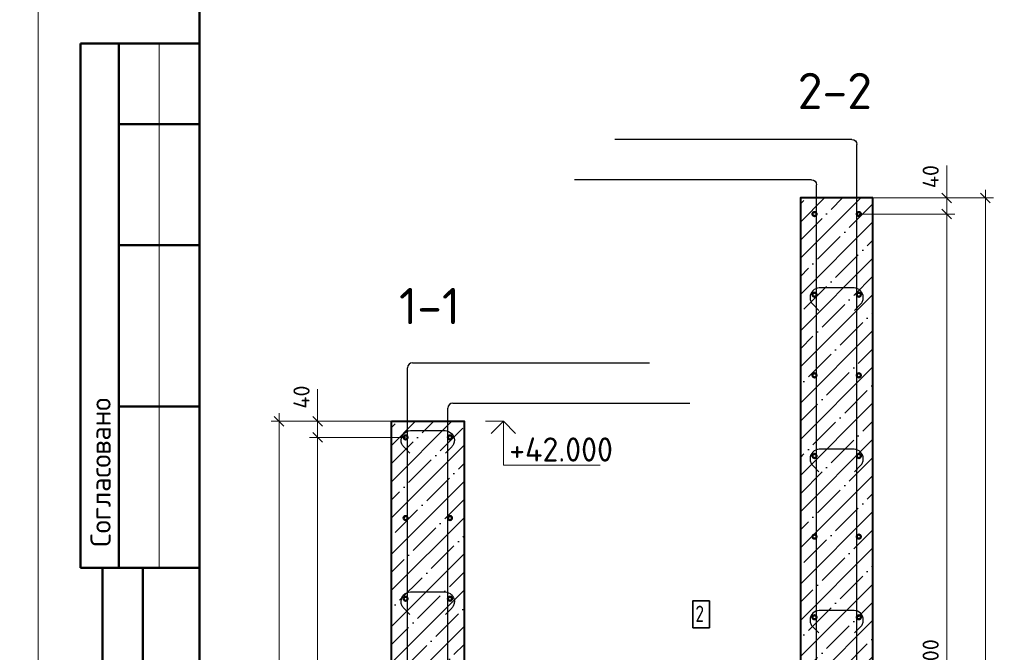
# Model space of a CAD drawing. Header units: millimetres. Extents: x -49773 to 2322955, y -3321 to 58485.
# Tile 568 of 580: x 2259727 to 2271933, y 14177 to 22022. Entities that reach past the tile are written whole.
import ezdxf

# ---------------------------------------------------------------- set-up
doc = ezdxf.new("R2010")
doc.units = ezdxf.units.MM
doc.header["$PDMODE"] = 65
for name, color, linetype, lineweight in [('Standard', 7, 'Continuous', 25), ('Арм.стержн. вертикальными 1', 22, 'Continuous', 35), ('Арм.стержн. Доп. арматура', 180, 'Continuous', 35), ('Арм.стержн.горизонт. 1', 180, 'Continuous', 35), ('Высотная отметки_ общее', 7, 'Continuous', 13), ('Основная', 7, 'Continuous', 40), ('СПДС_РАЗМЕРЫ', 152, 'Continuous', 25)]:
    doc.layers.add(name, color=color, linetype=linetype, lineweight=lineweight)
doc.layers.add('Арм.стержн.Стяжки', color=7, linetype='Continuous', lineweight=35, true_color=0x501e0f)
doc.styles.add('ISOCPEUR', font='txt')
doc.dimstyles.new('__________2', dxfattribs={"dimtxt": 250, "dimasz": 200, "dimexe": 0, "dimexo": 0, "dimgap": 100, "dimtad": 1, "dimdec": 0, "dimrnd": 1, "dimzin": 12, "dimdsep": 46, "dimtxsty": 'ISOCPEUR', "dimblk": 'ALL_ML_STRICH', "dimblk1": 'ALL_ML_STRICH', "dimblk2": 'ALL_ML_STRICH', "dimsah": 1, "dimcen": 0, "dimclrd": 7, "dimclre": 7, "dimclrt": 7, "dimadec": 0, "dimazin": 0, "dimtfac": 1, "dimtdec": 0, "dimtmove": 1, "dimatfit": 3, "dimfxl": 0, "dimtzin": 0, "dimlwd": 0, "dimlwe": 13, "dimarcsym": 0})

# ---------------------------------------------------------------- blocks, each defined once
blk = doc.blocks.new('ALL_ML_STRICH')
at = {"color": 0, "linetype": 'ByBlock', "lineweight": -2}
for p, q in [((-1, 0), (0.5, 0)), ((-0.3, -0.3), (0.3, 0.3)), ((0, -0.5), (0, 0.5))]:
    blk.add_line(p, q, dxfattribs=at)
blk = doc.blocks.new('*D1131')
at = {"layer": 'Defpoints', "color": 0}
for p in [(2264511, 16842), (2263421, 7842), (2264511, 7842)]:
    blk.add_point(p, dxfattribs=at)
at = {"layer": 'СПДС_РАЗМЕРЫ', "color": 7, "lineweight": 13}
for p, q in [((2264511, 16842), (2263421, 16842)), ((2264511, 7842), (2263421, 7842))]:
    blk.add_line(p, q, dxfattribs=at)
at = {"layer": 'СПДС_РАЗМЕРЫ', "color": 7, "lineweight": 0}
blk.add_line((2263421, 16642), (2263421, 8042), dxfattribs=at)
at = {"layer": 'СПДС_РАЗМЕРЫ', "color": 7, "lineweight": 0, "xscale": 200, "yscale": 200, "zscale": 200}
for p, rotation in [((2263421, 16842), 90), ((2263421, 7842), 270)]:
    blk.add_blockref('ALL_ML_STRICH', p, dxfattribs=dict(at, rotation=rotation))
at = {"layer": 'СПДС_РАЗМЕРЫ', "color": 7, "insert": (2263221, 12342), "char_height": 200, "attachment_point": 5, "rotation": 90, "style": 'ISOCPEUR'}
blk.add_mtext('9х200=1800', dxfattribs=at)
blk = doc.blocks.new('*D1132')
at = {"layer": 'Defpoints', "color": 0}
for p in [(2263421, 17042), (2264336, 17042), (2264511, 16842)]:
    blk.add_point(p, dxfattribs=at)
at = {"layer": 'СПДС_РАЗМЕРЫ', "color": 7, "lineweight": 0}
for p, q in [((2263421, 17242), (2263421, 17442)), ((2263421, 16842), (2263421, 17042)), ((2263421, 16642), (2263421, 16442))]:
    blk.add_line(p, q, dxfattribs=at)
at = {"layer": 'СПДС_РАЗМЕРЫ', "color": 7, "lineweight": 13}
for p, q in [((2264336, 17042), (2263421, 17042)), ((2264511, 16842), (2263421, 16842))]:
    blk.add_line(p, q, dxfattribs=at)
at = {"layer": 'СПДС_РАЗМЕРЫ', "color": 7, "lineweight": 0, "xscale": 200, "yscale": 200, "zscale": 200}
for p, rotation in [((2263421, 17042), 270), ((2263421, 16842), 90)]:
    blk.add_blockref('ALL_ML_STRICH', p, dxfattribs=dict(at, rotation=rotation))
at = {"layer": 'СПДС_РАЗМЕРЫ', "color": 7, "insert": (2263221, 17342), "char_height": 200, "attachment_point": 5, "rotation": 90, "style": 'ISOCPEUR'}
blk.add_mtext('40', dxfattribs=at)
blk = doc.blocks.new('*D1133')
at = {"layer": 'Defpoints', "color": 0}
for p in [(2262943, 17042), (2264336, 17042), (2264336, 7442)]:
    blk.add_point(p, dxfattribs=at)
at = {"layer": 'СПДС_РАЗМЕРЫ', "color": 7, "lineweight": 13}
for p, q in [((2264336, 17042), (2262943, 17042)), ((2264336, 7442), (2262943, 7442))]:
    blk.add_line(p, q, dxfattribs=at)
at = {"layer": 'СПДС_РАЗМЕРЫ', "color": 7, "lineweight": 0}
blk.add_line((2262943, 7642), (2262943, 16842), dxfattribs=at)
at = {"layer": 'СПДС_РАЗМЕРЫ', "color": 7, "lineweight": 0, "xscale": 200, "yscale": 200, "zscale": 200}
for p, rotation in [((2262943, 17042), 90), ((2262943, 7442), 270)]:
    blk.add_blockref('ALL_ML_STRICH', p, dxfattribs=dict(at, rotation=rotation))
at = {"layer": 'СПДС_РАЗМЕРЫ', "color": 7, "insert": (2262743, 12242), "char_height": 200, "attachment_point": 5, "rotation": 90, "style": 'ISOCPEUR'}
blk.add_mtext('1920', dxfattribs=at)
blk = doc.blocks.new('*D1141')
at = {"layer": 'Defpoints', "color": 0}
for p in [(2270130, 19612), (2270130, 7612), (2271220, 7612)]:
    blk.add_point(p, dxfattribs=at)
at = {"layer": 'СПДС_РАЗМЕРЫ', "color": 7, "lineweight": 13}
for p, q in [((2270130, 19612), (2271220, 19612)), ((2270130, 7612), (2271220, 7612))]:
    blk.add_line(p, q, dxfattribs=at)
at = {"layer": 'СПДС_РАЗМЕРЫ', "color": 7, "lineweight": 0}
blk.add_line((2271220, 19412), (2271220, 7812), dxfattribs=at)
at = {"layer": 'СПДС_РАЗМЕРЫ', "color": 7, "lineweight": 0, "xscale": 200, "yscale": 200, "zscale": 200}
for p, rotation in [((2271220, 19612), 90), ((2271220, 7612), 270)]:
    blk.add_blockref('ALL_ML_STRICH', p, dxfattribs=dict(at, rotation=rotation))
at = {"layer": 'СПДС_РАЗМЕРЫ', "color": 7, "insert": (2271020, 13612), "char_height": 200, "attachment_point": 5, "rotation": 90, "style": 'ISOCPEUR'}
blk.add_mtext('12х200=2400', dxfattribs=at)
blk = doc.blocks.new('*D1142')
at = {"layer": 'Defpoints', "color": 0}
for p in [(2270305, 19812), (2271220, 19812), (2270130, 19612)]:
    blk.add_point(p, dxfattribs=at)
at = {"layer": 'СПДС_РАЗМЕРЫ', "color": 7, "lineweight": 0}
for p, q in [((2271220, 20012), (2271220, 20212)), ((2271220, 19612), (2271220, 19812)), ((2271220, 19412), (2271220, 19212))]:
    blk.add_line(p, q, dxfattribs=at)
at = {"layer": 'СПДС_РАЗМЕРЫ', "color": 7, "lineweight": 13}
for p, q in [((2270305, 19812), (2271220, 19812)), ((2270130, 19612), (2271220, 19612))]:
    blk.add_line(p, q, dxfattribs=at)
at = {"layer": 'СПДС_РАЗМЕРЫ', "color": 7, "lineweight": 0, "xscale": 200, "yscale": 200, "zscale": 200}
for p, rotation in [((2271220, 19812), 270), ((2271220, 19612), 90)]:
    blk.add_blockref('ALL_ML_STRICH', p, dxfattribs=dict(at, rotation=rotation))
at = {"layer": 'СПДС_РАЗМЕРЫ', "color": 7, "insert": (2271020, 20076), "char_height": 200, "attachment_point": 5, "rotation": 90, "style": 'ISOCPEUR'}
blk.add_mtext('40', dxfattribs=at)
blk = doc.blocks.new('*D1143')
at = {"layer": 'Defpoints', "color": 0}
for p in [(2270305, 19812), (2271698, 19812), (2270305, 7312)]:
    blk.add_point(p, dxfattribs=at)
at = {"layer": 'СПДС_РАЗМЕРЫ', "color": 7, "lineweight": 13}
for p, q in [((2270305, 19812), (2271698, 19812)), ((2270305, 7312), (2271698, 7312))]:
    blk.add_line(p, q, dxfattribs=at)
at = {"layer": 'СПДС_РАЗМЕРЫ', "color": 7, "lineweight": 0}
blk.add_line((2271698, 7512), (2271698, 19612), dxfattribs=at)
at = {"layer": 'СПДС_РАЗМЕРЫ', "color": 7, "lineweight": 0, "xscale": 200, "yscale": 200, "zscale": 200}
for p, rotation in [((2271698, 19812), 90), ((2271698, 7312), 270)]:
    blk.add_blockref('ALL_ML_STRICH', p, dxfattribs=dict(at, rotation=rotation))
at = {"layer": 'СПДС_РАЗМЕРЫ', "color": 7, "insert": (2271498, 13562), "char_height": 200, "attachment_point": 5, "rotation": 90, "style": 'ISOCPEUR'}
blk.add_mtext('2500', dxfattribs=at)

msp = doc.modelspace()

# ---------------------------------------------------------------- hatches: boundary and pattern name
h = msp.add_hatch()
h.set_pattern_fill('ANSI35', color=254, scale=50)
h.set_pattern_definition([(45, (862804.2, 78039.9), (-224.5064, 224.5064), []), (45, (863028.7, 78039.9), (-224.5064, 224.5064), [396.875, -79.375, 0, -79.375])])
h.paths.add_polyline_path([(2269405, 7311.6), (2269405, 19811.6), (2270304.9, 19811.6), (2270304.9, 7311.6)])
h = msp.add_hatch()
h.set_pattern_fill('ANSI35', color=254, scale=50)
h.set_pattern_definition([(45, (857734.97, 75270.14), (-224.5064, 224.5064), []), (45, (857959.47, 75270.14), (-224.5064, 224.5064), [396.875, -79.375, 0, -79.375])])
h.paths.add_polyline_path([(2264335.7, 7441.8), (2264335.7, 17041.8), (2265235.7, 17041.8), (2265235.7, 7441.8)])

# ---------------------------------------------------------------- linework, layer by layer
at = {"layer": 'Standard', "color": 7, "linetype": 'Continuous', "lineweight": 50, "transparency": 33554687}
for p, q in [((2261954.9, 21724.7), (2260481.8, 21724.7)), ((2260481.8, 21724.7), (2260481.8, 15224.7)), ((2260481.8, 21724.7), (2260481.8, 15224.7)), ((2260954.9, 21724.7), (2260954.9, 15224.7)), ((2261954.9, 20724.7), (2260954.9, 20724.7)), ((2261954.9, 19224.7), (2260954.9, 19224.7)), ((2261954.9, 17224.7), (2260954.9, 17224.7)), ((2260481.8, 15224.7), (2261954.9, 15224.7)), ((2260754.9, 6724.7), (2260754.9, 15224.7)), ((2260754.9, 6724.7), (2260754.9, 15224.7)), ((2261254.9, 6724.7), (2261254.9, 15224.7))]:
    msp.add_line(p, q, dxfattribs=at)
at = {"layer": 'Standard', "color": 7, "linetype": 'Continuous', "lineweight": 13, "transparency": 33554687}
msp.add_line((2261454.9, 21724.7), (2261454.9, 15224.7), dxfattribs=at)
for points in [[(2217954.9, 6224.7), (2259954.9, 6224.7), (2259954.9, 35924.7), (2217954.9, 35924.7), (2217954.9, 6224.7)], [(2259954.9, 6224.7), (2301954.9, 6224.7), (2301954.9, 35924.7), (2259954.9, 35924.7), (2259954.9, 6224.7)]]:
    msp.add_lwpolyline(points, close=True, dxfattribs=at)
at = {"layer": 'Standard', "color": 7, "linetype": 'Continuous', "lineweight": 50, "transparency": 33554687}
msp.add_lwpolyline([(2261954.9, 35424.7), (2301454.9, 35424.7), (2301454.9, 6724.7), (2261954.9, 6724.7), (2261954.9, 35424.7)], close=True, dxfattribs=at)
at = {"layer": 'Арм.стержн. вертикальными 1', "color": 4, "linetype": 'Continuous', "lineweight": 25, "transparency": 33554687}
for p, q in [((2270042.4, 20536.6), (2267104.9, 20536.6)), ((2270104.9, 7311.6), (2270104.9, 20474.1)), ((2269542.5, 20036.6), (2266605, 20036.6)), ((2269605, 7311.6), (2269605, 19974.1)), ((2264535.7, 7441.8), (2264535.7, 17704.3)), ((2264598.2, 17766.8), (2267535.7, 17766.8)), ((2265098.2, 17266.8), (2268035.7, 17266.8)), ((2265035.7, 7441.8), (2265035.7, 17204.3))]:
    msp.add_line(p, q, dxfattribs=at)
at = {"layer": 'Арм.стержн. вертикальными 1', "color": 4, "linetype": 'Continuous', "lineweight": 25, "transparency": 33554687, "extrusion": (0, 0, -1)}
for centre in [(-2270042.4, 20474.1), (-2269542.5, 19974.1)]:
    msp.add_arc(centre, 62.5, 90, 180, dxfattribs=at)
at = {"layer": 'Арм.стержн. вертикальными 1', "color": 4, "linetype": 'Continuous', "lineweight": 25, "transparency": 33554687}
for centre in [(2264598.2, 17704.3), (2265098.2, 17204.3)]:
    msp.add_arc(centre, 62.5, 90, 180, dxfattribs=at)
at = {"layer": 'Арм.стержн. Доп. арматура', "color": 7, "linetype": 'Continuous', "lineweight": 35, "transparency": 33554687}
msp.add_lwpolyline([(2268071.1, 14481.7), (2268277.7, 14481.7), (2268277.7, 14815), (2268071.1, 14815), (2268071.1, 14481.7)], dxfattribs=at)
at = {"layer": 'Арм.стержн.горизонт. 1', "color": 4, "linetype": 'Continuous', "lineweight": 50, "transparency": 33554687}
for centre in [(2269580, 19611.6), (2270129.9, 19611.6), (2269580, 18611.6), (2270129.9, 18611.6), (2269580, 17611.6), (2270129.9, 17611.6), (2264510.7, 16841.8), (2265060.7, 16841.8), (2269580, 16611.6), (2270129.9, 16611.6), (2264510.7, 15841.8), (2265060.7, 15841.8), (2269580, 15611.6), (2270129.9, 15611.6), (2264510.7, 14841.8), (2265060.7, 14841.8), (2269580, 14611.6), (2270129.9, 14611.6)]:
    msp.add_circle(centre, 25, dxfattribs=at)
at = {"layer": 'Арм.стержн.Стяжки', "color": 40, "linetype": 'Continuous', "lineweight": 25, "transparency": 33554687}
for points in [[(2270076.1, 18417.2), (2270151.8, 18492.9), (2270159, 18501.2), (2270165.6, 18510.3), (2270171.3, 18520), (2270176, 18530), (2270179.7, 18540.3), (2270182.5, 18551.2), (2270184.3, 18562.3), (2270185.1, 18573.3), (2270185.1, 18581.1), (2270182.1, 18602.4), (2270174.9, 18624.2), (2270163.7, 18644.3), (2270149.9, 18660.8), (2270133.5, 18674.5), (2270113.4, 18685.7), (2270091.6, 18692.9), (2270070.3, 18695.9), (2269639.9, 18695.9), (2269618.6, 18692.9), (2269596.8, 18685.7), (2269576.7, 18674.5), (2269560.2, 18660.8), (2269546.5, 18644.3), (2269535.2, 18624.2), (2269528.1, 18602.4), (2269525.1, 18581.1), (2269525.1, 18573.3), (2269525.9, 18562.3), (2269527.7, 18551.2), (2269530.5, 18540.3), (2269534.2, 18530), (2269538.9, 18520), (2269544.6, 18510.3), (2269551.2, 18501.2), (2269558.4, 18492.9), (2269634.1, 18417.2)], [(2264564.5, 16647.5), (2264488.9, 16723.1), (2264481.6, 16731.5), (2264475.1, 16740.6), (2264469.4, 16750.2), (2264464.7, 16760.2), (2264461, 16770.6), (2264458.1, 16781.4), (2264456.3, 16792.5), (2264455.6, 16803.5), (2264455.6, 16811.4), (2264458.5, 16832.6), (2264465.7, 16854.5), (2264477, 16874.5), (2264490.7, 16891), (2264507.2, 16904.7), (2264527.2, 16916), (2264549.1, 16923.2), (2264570.3, 16926.1), (2265000.8, 16926.1), (2265022, 16923.2), (2265043.9, 16916), (2265064, 16904.7), (2265080.4, 16891), (2265094.2, 16874.5), (2265105.4, 16854.5), (2265112.6, 16832.6), (2265115.6, 16811.4), (2265115.6, 16803.5), (2265114.8, 16792.5), (2265113, 16781.4), (2265110.2, 16770.6), (2265106.4, 16760.2), (2265101.8, 16750.2), (2265096.1, 16740.6), (2265089.5, 16731.5), (2265082.3, 16723.1), (2265006.6, 16647.5)], [(2270076.1, 16417.2), (2270151.8, 16492.9), (2270159, 16501.2), (2270165.6, 16510.3), (2270171.3, 16520), (2270176, 16530), (2270179.7, 16540.3), (2270182.5, 16551.2), (2270184.3, 16562.3), (2270185.1, 16573.3), (2270185.1, 16581.1), (2270182.1, 16602.4), (2270174.9, 16624.2), (2270163.7, 16644.3), (2270149.9, 16660.8), (2270133.5, 16674.5), (2270113.4, 16685.7), (2270091.6, 16692.9), (2270070.3, 16695.9), (2269639.9, 16695.9), (2269618.6, 16692.9), (2269596.8, 16685.7), (2269576.7, 16674.5), (2269560.2, 16660.8), (2269546.5, 16644.3), (2269535.2, 16624.2), (2269528.1, 16602.4), (2269525.1, 16581.1), (2269525.1, 16573.3), (2269525.9, 16562.3), (2269527.7, 16551.2), (2269530.5, 16540.3), (2269534.2, 16530), (2269538.9, 16520), (2269544.6, 16510.3), (2269551.2, 16501.2), (2269558.4, 16492.9), (2269634.1, 16417.2)], [(2264564.5, 14647.5), (2264488.9, 14723.1), (2264481.6, 14731.5), (2264475.1, 14740.6), (2264469.4, 14750.2), (2264464.7, 14760.2), (2264461, 14770.6), (2264458.1, 14781.4), (2264456.3, 14792.5), (2264455.6, 14803.5), (2264455.6, 14811.4), (2264458.5, 14832.6), (2264465.7, 14854.5), (2264477, 14874.5), (2264490.7, 14891), (2264507.2, 14904.7), (2264527.2, 14916), (2264549.1, 14923.2), (2264570.3, 14926.1), (2265000.8, 14926.1), (2265022, 14923.2), (2265043.9, 14916), (2265064, 14904.7), (2265080.4, 14891), (2265094.2, 14874.5), (2265105.4, 14854.5), (2265112.6, 14832.6), (2265115.6, 14811.4), (2265115.6, 14803.5), (2265114.8, 14792.5), (2265113, 14781.4), (2265110.2, 14770.6), (2265106.4, 14760.2), (2265101.8, 14750.2), (2265096.1, 14740.6), (2265089.5, 14731.5), (2265082.3, 14723.1), (2265006.6, 14647.5)], [(2270076.1, 14417.2), (2270151.8, 14492.9), (2270159, 14501.2), (2270165.6, 14510.3), (2270171.3, 14520), (2270176, 14530), (2270179.7, 14540.3), (2270182.5, 14551.2), (2270184.3, 14562.3), (2270185.1, 14573.3), (2270185.1, 14581.1), (2270182.1, 14602.4), (2270174.9, 14624.2), (2270163.7, 14644.3), (2270149.9, 14660.8), (2270133.5, 14674.5), (2270113.4, 14685.7), (2270091.6, 14692.9), (2270070.3, 14695.9), (2269639.9, 14695.9), (2269618.6, 14692.9), (2269596.8, 14685.7), (2269576.7, 14674.5), (2269560.2, 14660.8), (2269546.5, 14644.3), (2269535.2, 14624.2), (2269528.1, 14602.4), (2269525.1, 14581.1), (2269525.1, 14573.3), (2269525.9, 14562.3), (2269527.7, 14551.2), (2269530.5, 14540.3), (2269534.2, 14530), (2269538.9, 14520), (2269544.6, 14510.3), (2269551.2, 14501.2), (2269558.4, 14492.9), (2269634.1, 14417.2)]]:
    msp.add_lwpolyline(points, dxfattribs=at)
at = {"layer": 'Высотная отметки_ общее', "color": 7, "linetype": 'Continuous', "lineweight": 13, "transparency": 33554687}
for p, q in [((2265722.8, 17041.8), (2265502.3, 17041.8)), ((2265722.8, 17041.8), (2265572.8, 16891.8)), ((2265722.8, 17041.8), (2265872.8, 16891.8)), ((2265722.8, 17041.8), (2265722.8, 16496.8)), ((2265722.8, 17041.8), (2265722.8, 17041.8)), ((2265722.8, 17041.8), (2265722.8, 17041.8)), ((2265722.8, 17041.8), (2265722.8, 17041.8)), ((2265722.8, 17041.8), (2265722.8, 17041.8)), ((2265722.8, 16496.8), (2266922.8, 16496.8))]:
    msp.add_line(p, q, dxfattribs=at)
at = {"layer": 'Основная'}
for points in [[(2270304.9, 19811.6), (2269405, 19811.6), (2269405, 7311.6), (2270304.9, 7311.6)], [(2264335.7, 17041.8), (2265235.7, 17041.8), (2265235.7, 7441.8), (2264335.7, 7441.8)]]:
    msp.add_lwpolyline(points, close=True, dxfattribs=at)

# ---------------------------------------------------------------- texts
at = {"layer": 'Standard', "color": 7, "linetype": 'Continuous', "lineweight": 13, "transparency": 33554687, "char_height": 450, "width": 9452.493, "attachment_point": 2, "style": 'ISOCPEUR'}
for s, insert in [('2-2', (2269832.3, 21362.9)), ('1-1', (2264807.9, 18695.4))]:
    msp.add_mtext(s, dxfattribs=dict(at, insert=insert))
at = {"layer": 'Standard', "color": 7, "linetype": 'Continuous', "lineweight": 50, "transparency": 33554687, "insert": (2260854.9, 15486.1), "char_height": 250, "width": 2071.875, "attachment_point": 7, "rotation": 90, "style": 'ISOCPEUR'}
msp.add_mtext('\\A1;{\\fISOCPEUR|i0|b0;\\H250.000000;\\W1.000000;\\C7;Согласовано}\\P', dxfattribs=at)
at = {"layer": 'Арм.стержн. Доп. арматура', "color": 7, "linetype": 'Continuous', "lineweight": 25, "transparency": 33554687, "insert": (2268104.4, 14555), "char_height": 200, "width": 217.601, "attachment_point": 7, "style": 'ISOCPEUR'}
msp.add_mtext('{\\W0.7800;2}', dxfattribs=at)
at = {"layer": 'Высотная отметки_ общее', "color": 7, "linetype": 'Continuous', "lineweight": 25, "transparency": 33554687, "insert": (2265795.5, 16542), "char_height": 300, "width": 1492.381, "attachment_point": 7, "style": 'ISOCPEUR'}
msp.add_mtext('{\\W0.9600;+42.000}', dxfattribs=at)

# ---------------------------------------------------------------- dimensions: what is measured, and where the dimension line sits
at = {"layer": 'СПДС_РАЗМЕРЫ'}
for base, p1, p2, picture, middle in [((2271219.8, 19811.6), (2270129.9, 19611.6), (2270304.9, 19811.6), '*D1142', (2271219.8, 20076.4)), ((2263420.9, 17041.8), (2264510.7, 16841.8), (2264335.7, 17041.8), '*D1132', (2263420.9, 17341.8))]:
    dim = msp.add_linear_dim(base=base, p1=p1, p2=p2, angle=270, dimstyle='__________2', override={"dimtxt": 200, "dimlfac": 0.2}, dxfattribs=at)
    dim.commit()
    dim.dimension.update_dxf_attribs({"geometry": picture, "text_midpoint": middle, "dimtype": 160})
for base, p1, p2, picture, middle in [((2271697.7, 19811.6), (2270304.9, 7311.6), (2270304.9, 19811.6), '*D1143', (2271497.7, 13561.6)), ((2262943, 17041.8), (2264335.7, 7441.8), (2264335.7, 17041.8), '*D1133', (2262743, 12241.8))]:
    dim = msp.add_linear_dim(base=base, p1=p1, p2=p2, angle=90, dimstyle='__________2', override={"dimtxt": 200, "dimlfac": 0.2}, dxfattribs=at)
    dim.commit()
    dim.dimension.update_dxf_attribs({"geometry": picture, "text_midpoint": middle})
for base, p1, p2, text, picture, middle in [((2271219.8, 7611.6), (2270129.9, 19611.6), (2270129.9, 7611.6), '12х200=2400', '*D1141', (2271219.8, 13611.6)), ((2263420.9, 7841.8), (2264510.7, 16841.8), (2264510.7, 7841.8), '9х200=1800', '*D1131', (2263420.9, 12341.8))]:
    dim = msp.add_linear_dim(base=base, p1=p1, p2=p2, angle=90, text=text, dimstyle='__________2', override={"dimtxt": 200, "dimlfac": 0.2}, dxfattribs=at)
    dim.commit()
    dim.dimension.update_dxf_attribs({"geometry": picture, "text_midpoint": middle, "dimtype": 160})

doc.saveas('drawing.dxf')
